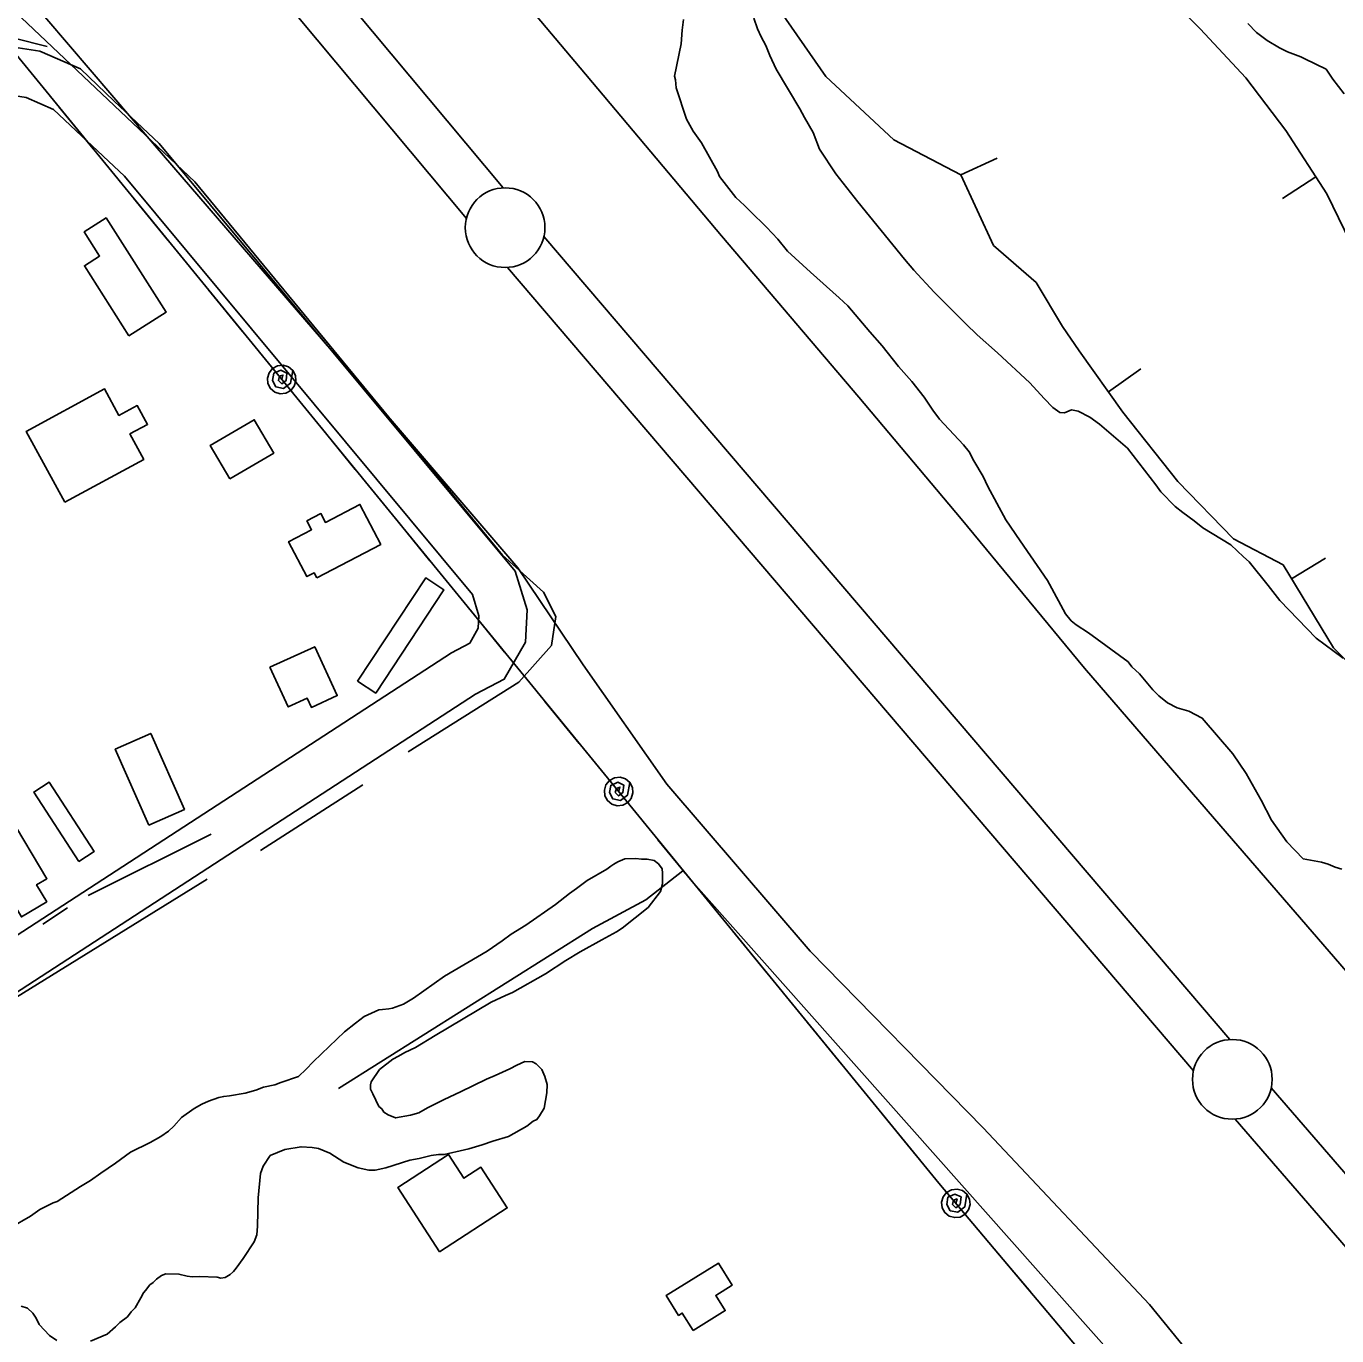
# Model space of a CAD drawing. Extents: x 3187622 to 3225504, y 800805 to 826213.
# Drawn here: x 3200067 to 3200890, y 812622 to 813444 of the extents above; entities that cross this region are included whole.
import ezdxf

# ---------------------------------------------------------------- set-up
doc = ezdxf.new("R2010")
doc.units = 0
for name, color, linetype in [('V-BLDG-OTLN', 7, 'Continuous'), ('V-BORW-LINE', 7, 'Continuous'), ('V-LEVE-TOET', 7, 'Continuous'), ('V-ROAD-CNTR', 7, 'Continuous'), ('V-SITE-VEGE', 7, 'Continuous'), ('V-SURV-LINE', 7, 'Continuous'), ('V-TOPO-SHOR', 7, 'Continuous'), ('V-UTIL-LINE', 7, 'Continuous')]:
    doc.layers.add(name, color=color, linetype=linetype)

msp = doc.modelspace()

# ---------------------------------------------------------------- linework, layer by layer
at = {"layer": 'V-BLDG-OTLN'}
for points in [[(3200131.69, 813249.54), (3200103.73, 813293.49), (3200113.31, 813299.59), (3200103.64, 813314.78), (3200117.41, 813323.53), (3200155.04, 813264.39)], [(3200091.38, 813145.09), (3200067.25, 813189.6), (3200116.37, 813216.24), (3200125.41, 813199.58), (3200136.9, 813205.81), (3200143.35, 813193.92), (3200132.35, 813187.96), (3200141, 813172.01)], [(3200194.99, 813159.78), (3200182.72, 813180.76), (3200210.33, 813196.91), (3200222.6, 813175.93)], [(3200249.53, 813097.68), (3200247.86, 813100.86), (3200243.36, 813098.51), (3200231.93, 813120.38), (3200246.29, 813127.89), (3200243.39, 813133.44), (3200252.15, 813138.02), (3200255.04, 813132.5), (3200276.64, 813143.79), (3200289.75, 813118.7)], [(3200275.2, 813032.91), (3200317.97, 813097.68), (3200329.39, 813090.14), (3200286.61, 813025.37)], [(3200220.2, 813041.56), (3200248.31, 813054.48), (3200262.39, 813023.84), (3200246.26, 813016.43), (3200243.61, 813022.18), (3200231.63, 813016.67)], [(3200144.16, 812942.55), (3200123.08, 812990.16), (3200145.41, 813000.04), (3200166.48, 812952.43)], [(3200100.3, 812919.7), (3200071.94, 812963.28), (3200081.63, 812969.58), (3200109.98, 812926)], [(3200056.49, 812948.6), (3200080.18, 812908.9), (3200073.8, 812905.09), (3200080.16, 812894.44), (3200064.19, 812884.91), (3200033.81, 812935.82), (3200046.48, 812943.38), (3200050.35, 812936.89), (3200054.52, 812939.38), (3200050.98, 812945.31)], [(3200326.48, 812674.74), (3200300.34, 812715.08), (3200332.31, 812735.79), (3200341.89, 812721.01), (3200352.55, 812727.91), (3200369.1, 812702.36)], [(3200485.73, 812625.41), (3200478.94, 812636.35), (3200476.62, 812634.91), (3200468.87, 812647.41), (3200501.57, 812667.7), (3200510.18, 812653.82), (3200499.94, 812647.47), (3200505.88, 812637.91)]]:
    msp.add_lwpolyline(points, close=True, dxfattribs=at)
at = {"layer": 'V-BORW-LINE'}
for p, q in [((3200653.78, 813350.48), (3200676.49, 813360.94)), ((3200876.46, 813349.4), (3200855.5, 813335.78)), ((3200746.39, 813214.33), (3200766.74, 813228.85)), ((3200861.22, 813097.09), (3200882.6, 813110.05))]:
    msp.add_line(p, q, dxfattribs=at)
for points in [[(3200505.88, 813503.28), (3200569.08, 813412.29), (3200611.68, 813372.51), (3200653.73, 813350.59), (3200674.12, 813306.29), (3200701.06, 813282.96), (3200717.43, 813255.31), (3200728.04, 813240.06), (3200755.42, 813201.68), (3200789.82, 813158.18), (3200824.81, 813122.1), (3200855.91, 813105.86), (3200887.5, 813053.73), (3200930.35, 813010.54)], [(3200901.83, 813300.81), (3200883.43, 813338.69), (3200857.6, 813378.41), (3200832.57, 813411.4), (3200804.01, 813442.2), (3200764.83, 813480.98)]]:
    msp.add_lwpolyline(points, dxfattribs=at)
at = {"layer": 'V-LEVE-TOET'}
for points in [[(3201635.64, 812003.04), (3201540.65, 812116.85), (3201479.23, 812193.44), (3201405.8, 812278.72), (3201347.64, 812338.68), (3201262.2, 812425.16), (3201189.76, 812503.43), (3201109.74, 812592.74), (3201039.12, 812672.11), (3200953.72, 812777.77), (3200895.49, 812850.89), (3200816.96, 812941.96), (3200731.28, 813040.96), (3200653.95, 813134.76), (3200589.76, 813211.09), (3200503.47, 813312.21), (3200414.82, 813417.61), (3200326.17, 813523.18)], [(3201242.37, 812035.26), (3201240.86, 812037.14), (3201183.71, 812115.92), (3201112.77, 812212.85), (3201032.38, 812316.63), (3200958.17, 812412.32), (3200865, 812527.72), (3200772.13, 812641.82), (3200667.66, 812752.56), (3200559.12, 812863.38), (3200469.33, 812968.15), (3200416.65, 813043.11), (3200375.74, 813104.04), (3200264.16, 813234.09), (3200148.12, 813368.79), (3200039.26, 813496.19)]]:
    msp.add_lwpolyline(points, dxfattribs=at)
at = {"layer": 'V-ROAD-CNTR'}
for points in [[(3199871.84, 813349.38), (3200002.48, 813419.09), (3200022.64, 813427.12), (3200035.59, 813430.11), (3200053.96, 813431.52), (3200075.71, 813428.09), (3200101.27, 813416.99), (3200122.48, 813396.83), (3200150.75, 813370.24), (3200374.09, 813101.78), (3200381.6, 813077.66), (3200380.51, 813057.32), (3200367.22, 813034.05), (3200349.18, 813024.72), (3199828.98, 812686.7)], [(3199886.36, 813323.12), (3200015.13, 813391.84), (3200031.62, 813398.41), (3200040.14, 813400.37), (3200052.75, 813401.34), (3200067.26, 813399.05), (3200084.45, 813391.58), (3200101.87, 813375.03), (3200128.86, 813349.65), (3200347.21, 813087.18), (3200351.35, 813073.88), (3200350.93, 813066.02), (3200345.56, 813056.62), (3200334.08, 813050.68), (3199812.63, 812711.86)]]:
    msp.add_lwpolyline(points, dxfattribs=at)
at = {"layer": 'V-SITE-VEGE'}
for points in [[(3200892.82, 812914.84), (3200888.56, 812916.15), (3200884.31, 812918.07), (3200880.04, 812919.38), (3200868.44, 812921.44), (3200858.23, 812932.06), (3200848.68, 812945.72), (3200842.18, 812958.1), (3200832.7, 812974.83), (3200824.36, 812987.25), (3200805.19, 813009.68), (3200796.7, 813014.13), (3200789.38, 813016.11), (3200783.31, 813019.29), (3200777.88, 813023.69), (3200774.28, 813027.43), (3200765.89, 813037.4), (3200761.08, 813041.78), (3200758.69, 813044.89), (3200733.91, 813063.14), (3200726.04, 813068.19), (3200723.03, 813070.7), (3200719.44, 813075.06), (3200709.38, 813093.64), (3200708.2, 813096.11), (3200690.91, 813120.96), (3200681.97, 813134), (3200670.73, 813155.05), (3200667.79, 813161.23), (3200661.85, 813171.15), (3200658.9, 813176.72), (3200655.31, 813181.08), (3200643.3, 813194.18), (3200640.3, 813197.31), (3200636.12, 813202.9), (3200630.76, 813210.97), (3200622.98, 813220.93), (3200614.59, 813230.28), (3200604.42, 813243.35), (3200596.62, 813252.07), (3200582.84, 813268.27), (3200577.43, 813273.28), (3200559.36, 813289.56), (3200544.9, 813302.71), (3200538.92, 813310.17), (3200531.71, 813317.67), (3200521.49, 813327.67), (3200517.89, 813331.42), (3200512.47, 813336.42), (3200502.3, 813349.49), (3200501.13, 813352.57), (3200491.06, 813370.54), (3200485.69, 813378), (3200481.55, 813385.43), (3200475.19, 813405.16), (3200474.67, 813410.07), (3200474.11, 813412.53), (3200478.17, 813432.68), (3200478.95, 813441.24), (3200479.69, 813447.97)], [(3200523.83, 813448.95), (3200526.15, 813442.17), (3200528.5, 813437.22), (3200531.46, 813431.65), (3200533.8, 813425.47), (3200537.92, 813416.82), (3200552.76, 813392.02), (3200555.71, 813386.45), (3200561.05, 813377.15), (3200565.13, 813366.66), (3200575.25, 813351.14), (3200589.01, 813333.72), (3200618.34, 813297.61), (3200624.33, 813290.76), (3200636.94, 813277.03), (3200656.77, 813257.04), (3200663.99, 813250.16), (3200676.64, 813238.89), (3200697.11, 813220.1), (3200706.11, 813210.13), (3200711.52, 813204.51), (3200715.75, 813201.36), (3200718.81, 813201.31), (3200723.13, 813203.06), (3200727.41, 813202.36), (3200734.69, 813198.55), (3200740.73, 813194.14), (3200758.21, 813179.1), (3200776.15, 813156.08), (3200779.13, 813151.73), (3200788.14, 813142.36), (3200792.97, 813138.59), (3200800.23, 813133.55), (3200805.66, 813129.16)], [(3200894.25, 813401.36), (3200887.08, 813410.69), (3200882.91, 813416.89), (3200869.55, 813423.28), (3200867.12, 813424.55), (3200858.61, 813427.78), (3200853.75, 813430.32), (3200845.87, 813434.77), (3200839.23, 813439.8), (3200833.83, 813445.42)], [(3200805.66, 813129.16), (3200823.22, 813118.4), (3200831.04, 813110.9), (3200834.66, 813107.76), (3200846.62, 813092.83), (3200853.8, 813083.5), (3200876.62, 813059.77), (3200893.54, 813047.19)], [(3200132.76, 812737.25), (3200145.06, 812743.3), (3200151.81, 812747.1), (3200156.59, 812750.54), (3200159.79, 812753.62), (3200164.61, 812759.03), (3200172.58, 812764.77), (3200177.35, 812767.43), (3200181.7, 812769.31), (3200188.03, 812771.54), (3200191.19, 812772.27), (3200194.73, 812772.59), (3200204.59, 812774.37), (3200211.31, 812776.2), (3200216.06, 812778.07), (3200223.16, 812779.51), (3200227.11, 812781), (3200238.19, 812784.72), (3200242.99, 812789.34), (3200247.4, 812793.97), (3200252.61, 812798.98), (3200267.02, 812812.84), (3200273.8, 812818.21), (3200279.38, 812822.43), (3200288.5, 812826.57), (3200290.86, 812826.92), (3200294.8, 812827.24), (3200297.16, 812827.59), (3200303.89, 812830.21), (3200310.25, 812834.01), (3200329.77, 812847.78), (3200356.4, 812863.38), (3200365.95, 812869.87), (3200371.54, 812874.08), (3200380.68, 812879.8), (3200399.4, 812892.8), (3200408.18, 812899.7), (3200412.56, 812902.76), (3200419.33, 812907.73), (3200431.65, 812914.96), (3200434.05, 812916.88), (3200436.03, 812918.02), (3200438.42, 812919.55), (3200442.78, 812921.43), (3200449.85, 812921.68), (3200453.38, 812921.22), (3200456.92, 812921.15), (3200461.22, 812920.28), (3200463.93, 812918.27), (3200466.23, 812915.08), (3200466.57, 812912.32), (3200466.44, 812905.65), (3200465.17, 812900.96), (3200457.51, 812890.89), (3200441.15, 812877.85), (3200437.57, 812875.56), (3200428.44, 812870.63), (3200414.93, 812863.03), (3200405.8, 812857.7), (3200393.06, 812849.31), (3200372.4, 812837.53), (3200368.04, 812835.65), (3200358.92, 812831.5), (3200323.95, 812810.57), (3200311.62, 812802.95), (3200304.88, 812799.93), (3200300.91, 812797.65), (3200297.33, 812795.76), (3200288.96, 812789.24), (3200283.7, 812781.48), (3200283.27, 812779.53), (3200283.22, 812776.78), (3200284.73, 812774), (3200288.51, 812766.07), (3200290.44, 812764.46), (3200291.58, 812762.47), (3200294.3, 812760.85), (3200298.98, 812758.79), (3200308.44, 812760.57), (3200313.58, 812762.05), (3200319.14, 812765.08), (3200329.46, 812770.38), (3200339.76, 812775.29), (3200356.03, 812783.23), (3200361.57, 812785.48), (3200370.69, 812789.62), (3200375.05, 812791.9), (3200380.21, 812794.16), (3200384.92, 812794.06)], [(3200384.92, 812794.06), (3200387.25, 812792.84), (3200390.72, 812789.24), (3200392.6, 812784.88), (3200394.07, 812779.74), (3200393.97, 812774.64), (3200392.21, 812764.85), (3200389.37, 812760.19), (3200387.76, 812757.86), (3200385.38, 812756.73), (3200381.39, 812753.66), (3200369.87, 812747.21), (3200359.99, 812744.26), (3200353.27, 812742.03), (3200344.97, 812739.44), (3200342.2, 812738.71), (3200329.57, 812735.81), (3200326.04, 812735.87), (3200321.31, 812735.18), (3200313.81, 812733.36), (3200307.9, 812732.3), (3200292.87, 812727.48), (3200286.17, 812726.04), (3200282.24, 812726.11), (3200275.58, 812727.42), (3200266.62, 812731.13), (3200257.69, 812736.8), (3200250.67, 812739.69), (3200246.75, 812740.16), (3200239.7, 812740.69), (3200229.45, 812738.92), (3200220.33, 812735.17), (3200215.89, 812728.57), (3200214.22, 812723.89), (3200212.75, 812708.59), (3200212.41, 812690.92), (3200211.91, 812685.43), (3200210.25, 812681.14), (3200203.37, 812670.67), (3200198.93, 812664.46), (3200197.32, 812662.53), (3200195.32, 812660.6), (3200192.14, 812658.7), (3200189.38, 812658.36), (3200187.04, 812658.8), (3200176.04, 812659.4), (3200171.32, 812659.1), (3200168.19, 812659.56), (3200163.11, 812660.83), (3200154.86, 812660.99), (3200152.09, 812659.87), (3200148.9, 812657.57), (3200146.9, 812655.65), (3200144.9, 812654.11), (3200142.08, 812650.63), (3200140.88, 812649.08), (3200139.25, 812645.97), (3200135.59, 812639.76), (3200133.18, 812637.05), (3200130.76, 812633.96), (3200125.98, 812630.51), (3200123.18, 812627.82), (3200117.98, 812623.2), (3200107.68, 812618.69)], [(3200057.59, 812689.98), (3200069.91, 812697.21), (3200075.88, 812701.42), (3200084.21, 812705.58), (3200086.58, 812706.32), (3200101.31, 812715.85), (3200107.66, 812719.66), (3200114.04, 812724.25), (3200123.19, 812730.36), (3200132.76, 812737.25)], [(3200086.47, 812619.09), (3200081.82, 812622.33), (3200075.27, 812629.14), (3200073.39, 812633.1), (3200071.48, 812636.28), (3200068, 812639.49), (3200064.1, 812640.74)]]:
    msp.add_lwpolyline(points, dxfattribs=at)
at = {"layer": 'V-SURV-LINE'}
for points in [[(3199285.54, 814635.57), (3200366.44, 813342.35)], [(3200343.42, 813323.11), (3199262.52, 814616.33)], [(3200392.12, 813311.96), (3200822.51, 812807.95)], [(3200799.7, 812788.46), (3200369.31, 813292.47)], [(3200848.49, 812777.73), (3202042.22, 811397.68)], [(3202019.54, 811378.05), (3200825.81, 812758.09)]]:
    msp.add_lwpolyline(points, dxfattribs=at)
for centre in [(3200367.74, 813317.41), (3200824.08, 812783.02)]:
    msp.add_circle(centre, 25, dxfattribs=at)
at = {"layer": 'V-TOPO-SHOR'}
for p, q in [((3200214.19, 812926.64), (3200278.54, 812967.82)), ((3200106.08, 812898.32), (3200183.3, 812936.93)), ((3200077.77, 812880.31), (3200093.21, 812890.6))]:
    msp.add_line(p, q, dxfattribs=at)
for points in [[(3200306.86, 812988.42), (3200376.35, 813032.17), (3200396.95, 813055.34), (3200399.52, 813073.36), (3200391.8, 813088.8), (3200366.06, 813111.97), (3200173.01, 813346.21), (3200028.86, 813482.63), (3199900.16, 813629.35), (3199828.09, 813750.33), (3199925.9, 813824.98)], [(3199825.51, 813436.3), (3199876.99, 813348.78), (3200013.42, 813426), (3200059.75, 813436.3), (3200080.34, 813431.15)], [(3200180.73, 812908.62), (3199876.99, 812720.72), (3199861.55, 812694.98), (3199861.55, 812682.11), (3199876.99, 812666.66)], [(3200263.1, 812777.34), (3200422.69, 812877.73), (3200456.15, 812895.75), (3200479.32, 812913.77), (3200765.03, 812592.01), (3200801.07, 812589.44), (3201125.4, 812180.17), (3201129.43, 812147.36)]]:
    msp.add_lwpolyline(points, dxfattribs=at)
at = {"layer": 'V-UTIL-LINE'}
for points in [[(3199923.05, 813594.49), (3200640.01, 812717.79), (3202006.06, 811098.72), (3203128.65, 810686.06), (3203334.13, 810414.07), (3203687.08, 810134.04), (3205008.03, 808523.12), (3206196.96, 808326.53), (3208534.47, 807926.94), (3209217.68, 808075.2), (3210991.35, 807487.65), (3211714.81, 807276.32), (3211555.07, 806654.47), (3211454.57, 806207.44)], [(3200087.65, 813393.23), (3200109.17, 813366.91)], [(3200134.49, 813335.94), (3200156.02, 813309.62)], [(3200181.34, 813278.66), (3200202.86, 813252.34)], [(3200227.55, 813222.15), (3200228.35, 813224.92), (3200226.15, 813224.16), (3200225.45, 813221.5), (3200227.55, 813219.45), (3200230.27, 813221.48), (3200230.86, 813226.13), (3200227.02, 813228.01), (3200222.58, 813226.04), (3200221.89, 813221.51), (3200223.91, 813217.52), (3200228.64, 813216.59), (3200233.1, 813219.82), (3200234.52, 813227.85), (3200231.81, 813230.08), (3200228.45, 813231.1), (3200224.95, 813230.77), (3200221.85, 813229.12), (3200219.62, 813226.41), (3200218.6, 813223.05), (3200218.93, 813219.55), (3200220.58, 813216.45), (3200223.29, 813214.22), (3200226.65, 813213.2), (3200230.15, 813213.53), (3200233.25, 813215.18), (3200235.48, 813217.89), (3200236.5, 813221.25), (3200236.17, 813224.75), (3200234.52, 813227.85)], [(3200252.24, 813191.96), (3200273.76, 813165.64)], [(3200299.09, 813134.68), (3200320.61, 813108.35)], [(3200345.93, 813077.39), (3200367.46, 813051.07)], [(3200392.78, 813020.11), (3200414.3, 812993.79)], [(3200438.99, 812963.6), (3200439.79, 812966.36), (3200437.58, 812965.61), (3200436.89, 812962.95), (3200438.98, 812960.9), (3200441.71, 812962.93), (3200442.3, 812967.58), (3200438.46, 812969.46), (3200434.02, 812967.49), (3200433.33, 812962.96), (3200435.34, 812958.97), (3200440.08, 812958.04), (3200444.54, 812961.27), (3200445.96, 812969.3), (3200443.25, 812971.53), (3200439.89, 812972.55), (3200436.39, 812972.21), (3200433.29, 812970.57), (3200431.06, 812967.85), (3200430.03, 812964.5), (3200430.37, 812961), (3200432.02, 812957.9), (3200434.73, 812955.67), (3200438.09, 812954.64), (3200441.59, 812954.98), (3200444.69, 812956.63), (3200446.92, 812959.34), (3200447.95, 812962.7), (3200447.61, 812966.2), (3200445.96, 812969.3)], [(3200463.68, 812933.41), (3200485.2, 812907.09)], [(3200510.52, 812876.12), (3200532.05, 812849.8)], [(3200557.37, 812818.84), (3200578.9, 812792.52)], [(3200604.22, 812761.56), (3200625.74, 812735.24)], [(3200650.62, 812705.21), (3200651.38, 812707.99), (3200649.19, 812707.2), (3200648.54, 812704.53), (3200650.66, 812702.51), (3200653.36, 812704.58), (3200653.87, 812709.24), (3200650.01, 812711.06), (3200645.59, 812709.02), (3200644.98, 812704.49), (3200647.05, 812700.53), (3200651.79, 812699.66), (3200656.2, 812702.96), (3200657.5, 812711.01), (3200654.76, 812713.2), (3200651.38, 812714.18), (3200647.89, 812713.79), (3200644.82, 812712.09), (3200642.63, 812709.34), (3200641.66, 812705.97), (3200642.05, 812702.48), (3200643.74, 812699.41), (3200646.49, 812697.21), (3200649.86, 812696.24), (3200653.35, 812696.63), (3200656.43, 812698.33), (3200658.62, 812701.07), (3200659.59, 812704.45), (3200659.2, 812707.94), (3200657.5, 812711.01)], [(3200675.77, 812675.4), (3200697.7, 812649.41)]]:
    msp.add_lwpolyline(points, dxfattribs=at)

doc.saveas('drawing.dxf')
